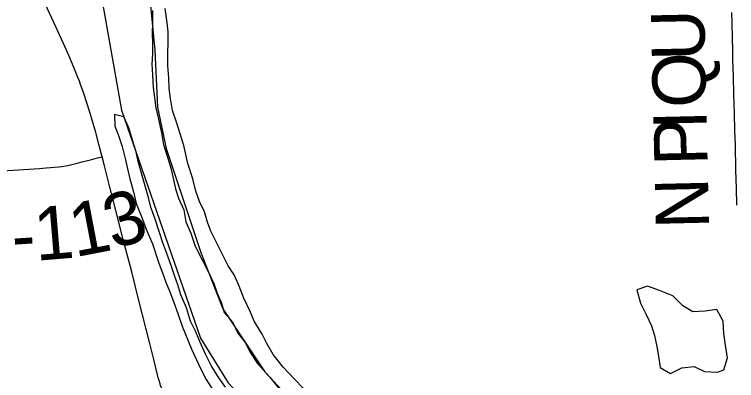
# Model space of a CAD drawing. Extents: x -87 to 2145, y -2128 to 440.
# Drawn here: x 215.99 to 236.31, y 150.34 to 160.64 of the extents above; entities that cross this region are included whole.
import ezdxf

# ---------------------------------------------------------------- set-up
doc = ezdxf.new("R2010")
doc.units = 0
for name, color, linetype in [('GM_X_County_Road', 7, 'Continuous'), ('GM_X_County_Road_Text', 7, 'Continuous'), ('GM_X_Major_River', 7, 'Continuous'), ('GM_X_Minor_Lake', 7, 'Continuous'), ('GM_X_Minor_River', 7, 'Continuous'), ('GM_X_Rail_Line', 7, 'Continuous'), ('GM_X_State_Route', 7, 'Continuous'), ('GM_X_Township', 7, 'Continuous'), ('GM_X_Township_Road', 7, 'Continuous'), ('GM_X_Township_Road_Text', 7, 'Continuous'), ('GM_X_Township_Text', 7, 'Continuous')]:
    doc.layers.add(name, color=color, linetype=linetype)

msp = doc.modelspace()

# ---------------------------------------------------------------- linework, layer by layer
at = {"layer": 'GM_X_County_Road'}
msp.add_lwpolyline([(236.322, 155.275), (236.309, 155.751), (236.296, 156.259), (236.279, 156.967), (236.265, 157.364), (236.252, 157.864), (236.237, 158.385), (236.223, 158.889), (236.21, 159.361), (236.203, 159.654), (236.197, 159.938), (236.187, 160.408), (236.181, 160.69)], dxfattribs=at)
at = {"layer": 'GM_X_Major_River'}
for points in [[(219.876, 160.749), (219.878, 160.399), (219.872, 160.118), (219.875, 159.808), (219.879, 159.527), (219.862, 159.237), (219.875, 158.937), (219.898, 158.586), (219.932, 158.304), (219.976, 158.013), (220.049, 157.691), (220.131, 157.308), (220.184, 156.977), (220.297, 156.623), (220.4, 156.291), (220.474, 155.988), (220.528, 155.737), (220.613, 155.475), (220.756, 155.141), (220.819, 154.809), (220.953, 154.485), (221.076, 154.122), (221.288, 153.716), (221.442, 153.412), (221.605, 153.068), (221.7, 152.796), (221.824, 152.522), (221.899, 152.26), (222.134, 151.995), (222.278, 151.671), (222.483, 151.416), (222.618, 151.152), (222.832, 150.827), (223.176, 150.439), (223.459, 150.092)], [(224.114, 150.127), (223.868, 150.393), (223.554, 150.72), (223.27, 151.077), (223.096, 151.382), (222.961, 151.645), (222.738, 152.011), (222.623, 152.284), (222.451, 152.658), (222.298, 153.042), (222.174, 153.316), (222.008, 153.57), (221.835, 153.904), (221.7, 154.188), (221.517, 154.542), (221.422, 154.795), (221.338, 155.087), (221.204, 155.381), (221.1, 155.664), (221.017, 156.016), (220.876, 156.45), (220.821, 156.701), (220.756, 156.953), (220.644, 157.306), (220.559, 157.579), (220.446, 157.932), (220.384, 158.274), (220.35, 158.555), (220.336, 158.856), (220.314, 159.197), (220.311, 159.547), (220.318, 159.858), (220.315, 160.148), (220.29, 160.399), (220.239, 160.801)]]:
    msp.add_lwpolyline(points, dxfattribs=at)
at = {"layer": 'GM_X_Minor_Lake'}
for points in [[(235.078, 152.273), (234.799, 152.446), (234.523, 152.729), (234.144, 152.874), (233.804, 152.998), (233.502, 152.893), (233.607, 152.523), (233.773, 152.202), (233.919, 151.881), (234.005, 151.611), (234.071, 151.301), (234.117, 151.031), (234.162, 150.712), (234.451, 150.538), (234.774, 150.703), (235.116, 150.738), (235.414, 150.595), (235.775, 150.58)], [(235.775, 150.58), (235.957, 150.647), (236.062, 150.984), (235.997, 151.334), (235.951, 151.663), (235.936, 152.012), (235.761, 152.343), (235.429, 152.298), (235.078, 152.273)]]:
    msp.add_lwpolyline(points, dxfattribs=at)
at = {"layer": 'GM_X_Minor_River'}
msp.add_lwpolyline([(221.937, 150.155), (221.743, 150.419), (221.532, 150.764), (221.369, 151.087), (221.208, 151.441), (221.095, 151.713), (220.952, 152.016), (220.831, 152.388), (220.68, 152.751), (220.587, 153.033), (220.494, 153.295), (220.41, 153.546), (220.307, 153.838), (220.166, 154.211), (220.064, 154.533), (219.953, 154.885), (219.841, 155.187), (219.759, 155.518), (219.686, 155.78), (219.565, 156.172), (219.474, 156.503), (219.421, 156.774), (219.319, 157.106), (219.217, 157.448), (219.075, 157.761), (218.806, 157.828), (218.817, 157.498), (218.921, 157.236), (219.023, 156.924), (219.123, 156.553), (219.177, 156.292), (219.24, 156.011), (219.341, 155.649), (219.422, 155.318), (219.573, 154.955), (219.704, 154.602), (219.874, 154.189), (220.061, 153.645), (220.164, 153.373), (220.258, 153.112), (220.371, 152.839), (220.474, 152.567), (220.596, 152.225), (220.717, 151.873), (220.981, 151.207), (221.237, 150.662), (221.39, 150.369), (221.641, 149.983)], dxfattribs=at)
at = {"layer": 'GM_X_Rail_Line'}
msp.add_lwpolyline([(217.994, 163.659), (219.01, 157.944), (221.232, 151.538), (222.006, 150.277), (223.319, 148.869), (228.302, 144.967), (229.376, 143.229), (232.187, 138.672), (233.895, 137.336), (235.198, 135.023), (238.1, 131.688), (239.758, 130.219), (241.534, 128.666), (242.477, 128.087), (242.454, 117.435)], dxfattribs=at)
at = {"layer": 'GM_X_State_Route'}
for points in [[(217.627, 159.239), (217.524, 159.479), (217.409, 159.733), (217.168, 160.272), (216.729, 161.226), (216.264, 162.257), (215.984, 162.886), (215.683, 163.505), (215.409, 164.12), (215.089, 164.803), (214.548, 165.982)], [(217.936, 158.447), (217.866, 158.638), (217.82, 158.761), (217.779, 158.866), (217.732, 158.985), (217.686, 159.097), (217.627, 159.239)], [(218.258, 157.413), (218.114, 157.89), (217.936, 158.447)], [(219.912, 150.935), (219.794, 151.42), (219.506, 152.556), (219.294, 153.403), (219.067, 154.275), (218.849, 155.124), (218.665, 155.821), (218.527, 156.38), (218.459, 156.635), (218.37, 156.978), (218.273, 157.363), (218.258, 157.413)], [(220.602, 149.205), (220.39, 149.566), (220.358, 149.626), (220.326, 149.685), (220.289, 149.752), (220.266, 149.802), (220.239, 149.858), (220.213, 149.914), (220.183, 149.988), (220.152, 150.064), (220.128, 150.137), (220.106, 150.203), (220.09, 150.25), (220.062, 150.348), (220.042, 150.419), (220.018, 150.501), (219.912, 150.935)]]:
    msp.add_lwpolyline(points, dxfattribs=at)
at = {"layer": 'GM_X_Township'}
msp.add_lwpolyline([(219.752, 161.559), (219.94, 159.632), (220.015, 158.028), (220.261, 156.87), (221.242, 153.944), (221.86, 152.357), (223.035, 150.592), (223.758, 149.811), (224.481, 149.031), (226.463, 147.509), (227.822, 146.67), (229.791, 146.125), (231.358, 145.624), (233.577, 144.348), (234.817, 143.147), (235.311, 141.926), (235.61, 140.739), (235.698, 139.191), (235.931, 137.112), (236.14, 135.982), (237.952, 133.637), (239.361, 132.15), (239.443, 132.067), (242.414, 128.761)], dxfattribs=at)
at = {"layer": 'GM_X_Township_Road'}
msp.add_lwpolyline([(213.865, 156.1), (214.657, 156.17), (215.657, 156.238), (216.702, 156.31), (216.889, 156.322), (217.007, 156.332), (217.121, 156.343), (217.239, 156.353), (217.331, 156.363), (217.435, 156.377), (217.505, 156.392), (217.571, 156.405), (217.651, 156.426), (217.735, 156.449), (217.849, 156.479), (218.133, 156.551), (218.329, 156.601), (218.459, 156.635)], dxfattribs=at)
at = {"layer": 'GM_X_Township_Text'}
msp.add_lwpolyline([(219.752, 161.559), (219.94, 159.632), (220.015, 158.028), (220.261, 156.87), (221.242, 153.944), (221.86, 152.357), (223.035, 150.592), (223.758, 149.811), (224.481, 149.031), (226.463, 147.509), (227.822, 146.67), (229.791, 146.125), (231.358, 145.624), (233.577, 144.348), (234.817, 143.147), (235.311, 141.926), (235.61, 140.739), (235.698, 139.191), (235.931, 137.112), (236.14, 135.982), (237.952, 133.637), (239.361, 132.15), (239.443, 132.067), (242.414, 128.761)], dxfattribs=at)

# ---------------------------------------------------------------- texts
at = {"layer": 'GM_X_County_Road_Text'}
for s, rotation, p in [('U', 91.1694, (235.432, 159.348)), ('Q', 91.3188, (235.463, 158.029)), ('I', 91.3271, (235.477, 157.413)), ('P', 91.3277, (235.501, 156.402)), ('N', 91.3261, (235.542, 154.62))]:
    msp.add_text(s, height=1.5, rotation=rotation, dxfattribs=at).set_placement(p)
at = {"layer": 'GM_X_Township_Road_Text'}
for s, rotation, p in [('3', 17.0496, (218.774, 154.025)), ('1', 4.7511, (216.602, 153.709)), ('1', 10.8171, (217.694, 153.809)), ('-', 3.6818, (215.956, 153.667))]:
    msp.add_text(s, height=1.5, rotation=rotation, dxfattribs=at).set_placement(p)

doc.saveas('drawing.dxf')
